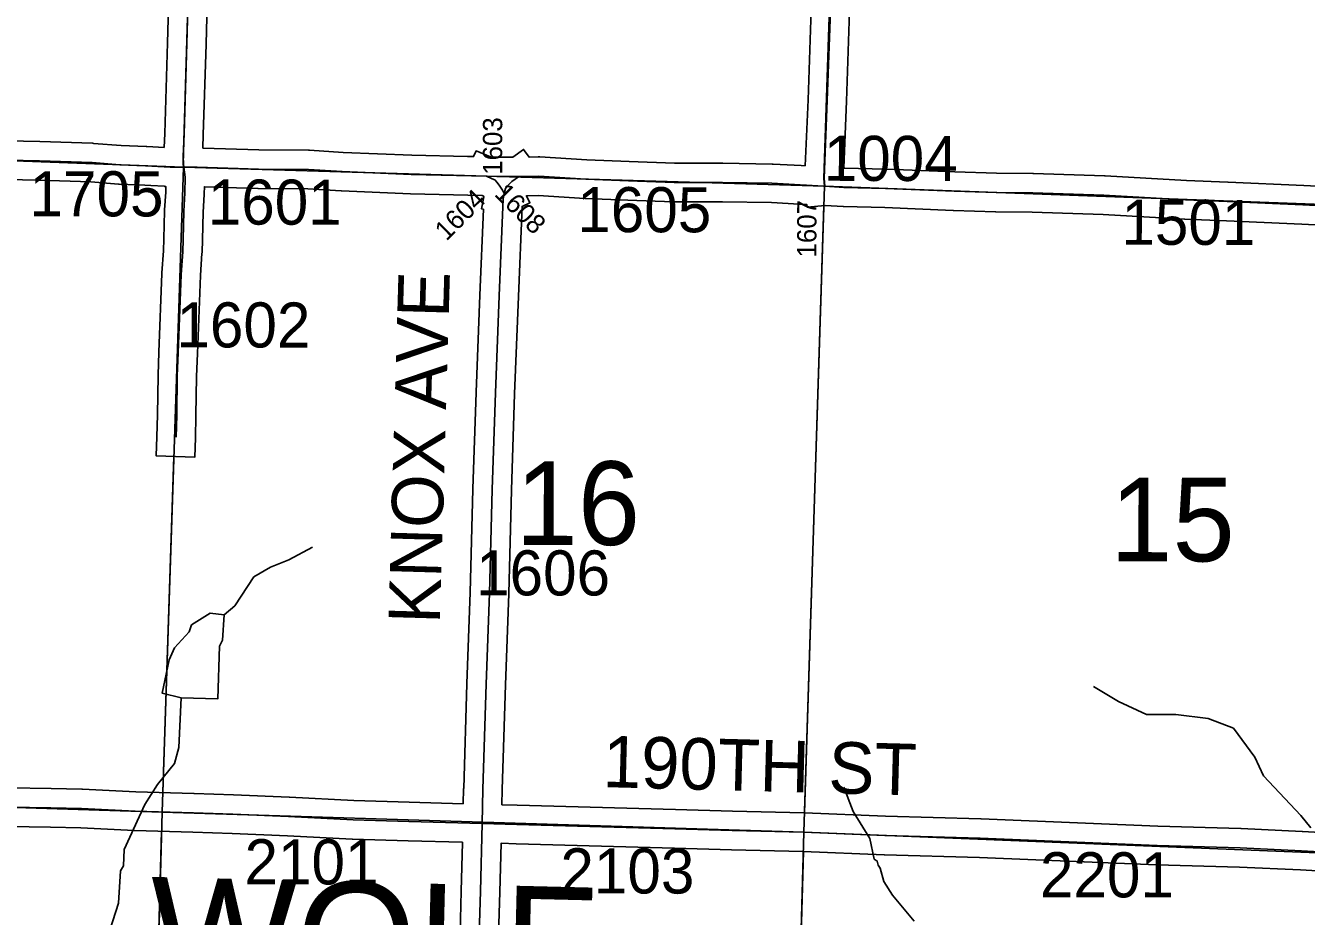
# Model space of a CAD drawing. Extents: x -157.2 to -99.3, y 12.2 to 46.2.
# Drawn here: x -126.999 to -125.008, y 31.29 to 32.674 of the extents above; entities that cross this region are included whole.
import ezdxf

# ---------------------------------------------------------------- set-up
doc = ezdxf.new("R2010")
doc.units = 0
for name, color, linetype in [('tdCoHydroRiver', 7, 'Continuous'), ('tdCoSecRdNmbr', 7, 'Continuous'), ('tdCoSecRdTxt', 7, 'Continuous'), ('tdCoSecRteBand', 7, 'Continuous'), ('tdCoSecRteCL', 7, 'Continuous'), ('tdCoSectLine', 7, 'Continuous'), ('tdCoSectLinePart', 7, 'Continuous'), ('tdCoSectNmbr', 7, 'Continuous'), ('tdCoSurfEarth', 7, 'Continuous'), ('tdCoSurfGravel', 7, 'Continuous'), ('tdCoTwpNameTxt', 7, 'Continuous')]:
    doc.layers.add(name, color=color, linetype=linetype)

msp = doc.modelspace()

# ---------------------------------------------------------------- linework, layer by layer
at = {"layer": 'tdCoHydroRiver'}
for points in [[(-126.6898, 31.7588), (-126.6736, 31.7726), (-126.6439, 31.8175), (-126.6182, 31.8325), (-126.5895, 31.8443), (-126.5526, 31.8638)], [(-126.767, 31.7074), (-126.7442, 31.732), (-126.7407, 31.743), (-126.7118, 31.7611), (-126.6898, 31.7588)], [(-126.7566, 31.6298), (-126.6998, 31.6282), (-126.6975, 31.7102), (-126.6925, 31.7195), (-126.6898, 31.7588)], [(-126.767, 31.7074), (-126.7754, 31.6887), (-126.7864, 31.637), (-126.7566, 31.6298)], [(-125.3391, 31.6472), (-125.3003, 31.624), (-125.2567, 31.6038), (-125.211, 31.604), (-125.1607, 31.5978), (-125.1217, 31.5825), (-125.0882, 31.5374), (-125.0749, 31.5086), (-125.0167, 31.4469), (-125.0015, 31.4276)], [(-126.8752, 30.7496), (-126.8709, 30.7858), (-126.8259, 30.8712), (-126.8171, 30.9025), (-126.828, 31.0165), (-126.8324, 31.0813), (-126.8365, 31.1051), (-126.8467, 31.1322), (-126.8464, 31.1448), (-126.8539, 31.1561), (-126.8684, 31.2023), (-126.8716, 31.256), (-126.8542, 31.3107), (-126.8512, 31.3611), (-126.8462, 31.3689), (-126.8455, 31.3941), (-126.8135, 31.4642), (-126.7936, 31.4952), (-126.7674, 31.5276), (-126.7604, 31.5526), (-126.7566, 31.6298)], [(-125.7271, 31.4911), (-125.7124, 31.4529), (-125.6868, 31.4111), (-125.6798, 31.3793), (-125.6752, 31.376), (-125.6738, 31.3697), (-125.6708, 31.3649), (-125.665, 31.3442), (-125.6514, 31.3233), (-125.6179, 31.2829)]]:
    msp.add_lwpolyline(points, dxfattribs=at)
at = {"layer": 'tdCoSecRteBand'}
for points in [[(-126.7832, 32.4848), (-126.7824, 32.5063), (-126.7782, 32.647), (-126.7735, 32.8144)], [(-126.7136, 32.8126), (-126.7182, 32.6453), (-126.7182, 32.6453), (-126.7182, 32.6452), (-126.7224, 32.5044), (-126.7224, 32.5043), (-126.7224, 32.5042), (-126.7232, 32.4839), (-126.7226, 32.4839), (-126.7226, 32.4837), (-126.6363, 32.4811), (-126.5588, 32.4803), (-126.5581, 32.4803), (-126.5574, 32.4803), (-126.5049, 32.4771), (-126.3985, 32.4728), (-126.3118, 32.4707), (-126.3023, 32.4705), (-126.2986, 32.4793), (-126.2762, 32.4699), (-126.2661, 32.4696), (-126.2619, 32.4697), (-126.2414, 32.4697), (-126.2247, 32.4816), (-126.2163, 32.4698), (-126.2019, 32.4699), (-126.2012, 32.4699), (-126.2003, 32.4699), (-126.1993, 32.4699), (-126.1263, 32.4655), (-126.0606, 32.4629), (-125.9902, 32.4603), (-125.9154, 32.4603), (-125.9151, 32.4603), (-125.9149, 32.4603), (-125.8382, 32.459), (-125.8376, 32.459), (-125.8371, 32.4589), (-125.7934, 32.4566), (-125.7933, 32.4566), (-125.7933, 32.4566), (-125.7869, 32.4562)], [(-125.7869, 32.4562), (-125.7827, 32.5589), (-125.778, 32.6983)], [(-125.718, 32.6963), (-125.7227, 32.5568), (-125.7227, 32.5567), (-125.7227, 32.5565), (-125.727, 32.4528), (-125.7259, 32.4527), (-125.6614, 32.4512), (-125.6611, 32.4512), (-125.6609, 32.4512), (-125.5547, 32.4467), (-125.49, 32.4447), (-125.4334, 32.4444), (-125.433, 32.4444), (-125.4325, 32.4444), (-125.3218, 32.4405), (-125.3214, 32.4405), (-125.3211, 32.4405), (-125.1948, 32.4332), (-125.1301, 32.4309), (-125.13, 32.4309), (-125.1299, 32.4309), (-125.0123, 32.4257), (-125.0123, 32.4257), (-125.0122, 32.4257), (-124.9386, 32.422)], [(-127.1537, 32.4977), (-126.9766, 32.4938), (-126.9764, 32.4938), (-126.9763, 32.4938), (-126.8944, 32.4912), (-126.8937, 32.4912), (-126.893, 32.4911), (-126.8502, 32.4878), (-126.811, 32.4863), (-126.8107, 32.4863), (-126.8105, 32.4862), (-126.8007, 32.4857), (-126.7832, 32.4848)], [(-126.3184, 31.4652), (-126.3179, 31.4887), (-126.3179, 31.4888), (-126.3178, 31.4889), (-126.3127, 31.6517), (-126.3127, 31.6517), (-126.3127, 31.6518), (-126.3077, 31.7934), (-126.3035, 31.9541), (-126.3035, 31.9542), (-126.3035, 31.9543), (-126.2986, 32.1042), (-126.2986, 32.1043), (-126.2986, 32.1044), (-126.2927, 32.2554), (-126.2927, 32.2554), (-126.2927, 32.2554), (-126.2872, 32.3887), (-126.2901, 32.3893), (-126.2865, 32.4081), (-126.2877, 32.4097), (-126.2889, 32.4102), (-126.4002, 32.4128), (-126.4005, 32.4128), (-126.4007, 32.4128), (-126.5076, 32.4172), (-126.5079, 32.4172), (-126.5081, 32.4172), (-126.5602, 32.4203), (-126.6372, 32.4211), (-126.6375, 32.4211), (-126.6378, 32.4211), (-126.7207, 32.4236), (-126.721, 32.4132), (-126.721, 32.4125), (-126.721, 32.4118), (-126.7229, 32.3841), (-126.7239, 32.3411), (-126.7239, 32.3411), (-126.7239, 32.3411), (-126.7244, 32.3218), (-126.7244, 32.3212), (-126.7245, 32.3205), (-126.7269, 32.2859), (-126.7316, 32.1647), (-126.7328, 32.129), (-126.7338, 32.0681), (-126.7338, 32.0679), (-126.7338, 32.0677), (-126.7348, 32.0337), (-126.7356, 32.0037), (-126.7956, 32.0054), (-126.7947, 32.0354), (-126.7938, 32.0693), (-126.7928, 32.1302), (-126.7928, 32.1305), (-126.7928, 32.1308), (-126.7915, 32.1668), (-126.7915, 32.1668), (-126.7915, 32.1669), (-126.7868, 32.2887), (-126.7868, 32.2892), (-126.7868, 32.2897), (-126.7844, 32.324), (-126.7839, 32.3425), (-126.7829, 32.3862), (-126.7829, 32.3869), (-126.7828, 32.3876), (-126.7809, 32.4152), (-126.7807, 32.4242), (-126.7829, 32.4243), (-126.7829, 32.4247), (-126.804, 32.4258), (-126.8135, 32.4263), (-126.8531, 32.4279), (-126.8537, 32.4279), (-126.8542, 32.4279), (-126.897, 32.4313), (-126.978, 32.4338), (-127.1552, 32.4377)], [(-124.9413, 32.3621), (-125.0151, 32.3657), (-125.1324, 32.3709), (-125.1973, 32.3733), (-125.1976, 32.3733), (-125.1979, 32.3733), (-125.3242, 32.3806), (-125.4342, 32.3844), (-125.4907, 32.3847), (-125.4911, 32.3847), (-125.4915, 32.3847), (-125.5567, 32.3868), (-125.5569, 32.3868), (-125.557, 32.3868), (-125.6631, 32.3912), (-125.7278, 32.3928), (-125.7283, 32.3928), (-125.7562, 32.3944), (-125.784, 32.3921), (-125.7843, 32.396), (-125.7882, 32.3962), (-125.7966, 32.3967), (-125.8397, 32.399), (-125.9156, 32.4003), (-125.9908, 32.4003), (-125.9913, 32.4003), (-125.9919, 32.4003), (-126.0628, 32.4029), (-126.0629, 32.4029), (-126.0629, 32.4029), (-126.129, 32.4055), (-126.1293, 32.4055), (-126.1296, 32.4055), (-126.202, 32.4099), (-126.2203, 32.4098), (-126.215, 32.3987), (-126.227, 32.393), (-126.2327, 32.253), (-126.2386, 32.1022), (-126.2436, 31.9524), (-126.2478, 31.7918), (-126.2478, 31.7916), (-126.2478, 31.7915), (-126.2527, 31.6497), (-126.2579, 31.4871), (-126.2584, 31.4637), (-126.2345, 31.463), (-126.2345, 31.463), (-126.2345, 31.463), (-125.9887, 31.4564), (-125.9886, 31.4564), (-125.9886, 31.4564), (-125.8999, 31.4536), (-125.7888, 31.4512), (-125.7885, 31.4512), (-125.7882, 31.4512), (-125.6622, 31.446), (-125.5142, 31.4418), (-125.5139, 31.4418), (-125.5137, 31.4418), (-125.3513, 31.4349), (-125.239, 31.4305), (-125.1101, 31.4265), (-125.1099, 31.4265), (-125.1097, 31.4265), (-125.0146, 31.4223), (-125.0144, 31.4223), (-125.0142, 31.4223), (-124.8554, 31.4132)], [(-127.0246, 31.4899), (-126.9589, 31.4887), (-126.9589, 31.4887), (-126.9588, 31.4887), (-126.911, 31.4877), (-126.9106, 31.4877), (-126.9101, 31.4877), (-126.8271, 31.4835), (-126.737, 31.481), (-126.7368, 31.481), (-126.7367, 31.481), (-126.6755, 31.4788), (-126.6755, 31.4788), (-126.6754, 31.4788), (-126.5889, 31.4753), (-126.5887, 31.4753), (-126.5885, 31.4753), (-126.4884, 31.4702), (-126.4023, 31.4675), (-126.3184, 31.4652)], [(-126.3235, 31.2641), (-126.3216, 31.3295), (-126.3198, 31.4052), (-126.3198, 31.4053), (-126.3199, 31.4053), (-126.4039, 31.4075), (-126.404, 31.4075), (-126.4041, 31.4075), (-126.4906, 31.4102), (-126.4909, 31.4102), (-126.4912, 31.4102), (-126.5914, 31.4154), (-126.6778, 31.4188), (-126.7387, 31.421), (-126.8291, 31.4235), (-126.8294, 31.4235), (-126.8298, 31.4235), (-126.9127, 31.4277), (-126.9601, 31.4287), (-127.0261, 31.4299)], [(-124.8585, 31.3533), (-125.0174, 31.3624), (-125.1122, 31.3666), (-125.241, 31.3705), (-125.2411, 31.3705), (-125.2412, 31.3705), (-125.3537, 31.3749), (-125.3537, 31.3749), (-125.3538, 31.3749), (-125.5161, 31.3818), (-125.6641, 31.386), (-125.6643, 31.386), (-125.6644, 31.386), (-125.7904, 31.3912), (-125.9014, 31.3937), (-125.9015, 31.3937), (-125.9016, 31.3937), (-125.9903, 31.3964), (-126.2361, 31.403), (-126.2598, 31.4037), (-126.2616, 31.328), (-126.2616, 31.3279), (-126.2616, 31.3278), (-126.2635, 31.2622)]]:
    msp.add_lwpolyline(points, dxfattribs=at)
at = {"layer": 'tdCoSecRteCL'}
for points in [[(-126.7528, 32.4541), (-126.7534, 32.4585), (-126.7537, 32.4713), (-126.7524, 32.5053), (-126.7482, 32.6461), (-126.7435, 32.8136), (-126.7379, 32.9766), (-126.7339, 33.1006), (-126.7329, 33.1606), (-126.7283, 33.2932), (-126.7265, 33.3482), (-126.7251, 33.4163), (-126.7239, 33.4565)], [(-125.7566, 32.4244), (-125.7566, 32.4247), (-125.7576, 32.4372), (-125.7527, 32.5578), (-125.748, 32.6974), (-125.747, 32.7294), (-125.7438, 32.8211), (-125.7411, 32.9077), (-125.7369, 33.0451), (-125.7357, 33.0761), (-125.7322, 33.2014), (-125.7302, 33.2436), (-125.728, 33.323), (-125.7253, 33.4036), (-125.7249, 33.4258)], [(-127.752, 32.4875), (-127.7324, 32.4865), (-127.6531, 32.4861), (-127.6007, 32.4858), (-127.4952, 32.4821), (-127.4446, 32.4803), (-127.4256, 32.4784), (-127.3844, 32.4754), (-127.3174, 32.4732), (-127.1546, 32.4677), (-126.9772, 32.4638), (-126.8953, 32.4612), (-126.8519, 32.4578), (-126.8121, 32.4563), (-126.8024, 32.4558), (-126.7739, 32.4542), (-126.7528, 32.4541)], [(-126.7648, 32.0346), (-126.7638, 32.0686), (-126.7628, 32.1297), (-126.7615, 32.1657), (-126.7569, 32.2876), (-126.7544, 32.3226), (-126.7539, 32.3418), (-126.7529, 32.3855), (-126.7509, 32.4138), (-126.7505, 32.4385), (-126.7528, 32.4541)], [(-126.7528, 32.4541), (-126.7318, 32.4539), (-126.6369, 32.4511), (-126.5591, 32.4503), (-126.5064, 32.4472), (-126.3995, 32.4428), (-126.2825, 32.44)], [(-126.2825, 32.44), (-126.2733, 32.4362), (-126.2696, 32.4342), (-126.2657, 32.4303), (-126.2615, 32.4248), (-126.2575, 32.4184), (-126.255, 32.413)], [(-126.2825, 32.44), (-126.2664, 32.4396), (-126.2318, 32.4398)], [(-126.255, 32.413), (-126.2546, 32.415), (-126.2528, 32.4211), (-126.2504, 32.4246), (-126.2432, 32.4317), (-126.2376, 32.4357), (-126.2318, 32.4398)], [(-126.2318, 32.4398), (-126.2011, 32.4399), (-126.1278, 32.4355), (-126.0618, 32.4329), (-125.9908, 32.4303), (-125.9154, 32.4303), (-125.8387, 32.429), (-125.795, 32.4266), (-125.7851, 32.4261), (-125.7585, 32.4245), (-125.7566, 32.4244)], [(-125.7566, 32.4244), (-125.7271, 32.4227), (-125.6621, 32.4212), (-125.5558, 32.4168), (-125.4905, 32.4147), (-125.4336, 32.4144), (-125.3228, 32.4105), (-125.1962, 32.4032), (-125.1312, 32.4009), (-125.0137, 32.3957), (-124.9398, 32.3921), (-124.8337, 32.3887), (-124.7561, 32.388)], [(-126.2891, 31.4345), (-126.2879, 31.488), (-126.2827, 31.6507), (-126.2778, 31.7925), (-126.2736, 31.9533), (-126.2686, 32.1033), (-126.2627, 32.2542), (-126.2565, 32.4049), (-126.255, 32.413)], [(-127.7811, 31.4838), (-127.7597, 31.4841), (-127.7042, 31.4816), (-127.6117, 31.4784), (-127.4968, 31.474), (-127.3767, 31.4705), (-127.304, 31.4698), (-127.2364, 31.4663), (-127.1363, 31.4651), (-127.0256, 31.4599), (-126.9595, 31.4587), (-126.9116, 31.4577), (-126.8283, 31.4535), (-126.7378, 31.451), (-126.6766, 31.4488), (-126.59, 31.4454), (-126.4897, 31.4402), (-126.4031, 31.4375), (-126.2891, 31.4345)], [(-126.3026, 30.9335), (-126.3012, 30.9982), (-126.2975, 31.1597), (-126.2935, 31.2631), (-126.2916, 31.3287), (-126.2891, 31.4345)], [(-126.2891, 31.4345), (-126.2353, 31.433), (-125.9895, 31.4264), (-125.9007, 31.4237), (-125.7895, 31.4212), (-125.6632, 31.416), (-125.515, 31.4118), (-125.3525, 31.4049), (-125.24, 31.4005), (-125.1111, 31.3965), (-125.0159, 31.3923), (-124.8568, 31.3832), (-124.821, 31.3818), (-124.8196, 31.3817), (-124.8018, 31.382), (-124.7944, 31.3825), (-124.7905, 31.3837), (-124.7851, 31.3862)]]:
    msp.add_lwpolyline(points, dxfattribs=at)
at = {"layer": 'tdCoSectLine'}
for points in [[(-126.7531, 32.4541), (-126.7538, 32.4591), (-126.7243, 33.4565)], [(-125.7569, 32.4244), (-125.7579, 32.4363), (-125.7253, 33.4258)], [(-127.7524, 32.4875), (-127.5411, 32.4837), (-126.7531, 32.4541)], [(-126.7865, 31.4523), (-126.7531, 32.4541)], [(-126.7531, 32.4541), (-125.7569, 32.4244)], [(-125.7891, 31.4212), (-125.7569, 32.4244)], [(-125.7569, 32.4244), (-124.7565, 32.388)], [(-127.7814, 31.4838), (-126.7865, 31.4523)], [(-126.8134, 30.4505), (-126.7865, 31.4523)], [(-126.7865, 31.4523), (-125.7891, 31.4212)], [(-125.8166, 30.4188), (-125.7891, 31.4212)], [(-125.7891, 31.4212), (-124.7855, 31.3805)]]:
    msp.add_lwpolyline(points, dxfattribs=at)
at = {"layer": 'tdCoSectLinePart'}
for points in [[(-125.7881, 31.4511), (-125.7579, 32.3944)], [(-126.7855, 31.4827), (-126.7681, 32.0046)], [(-126.7992, 30.9813), (-126.7873, 31.4227)], [(-125.802, 30.9492), (-125.7899, 31.3912)]]:
    msp.add_lwpolyline(points, dxfattribs=at)
at = {"layer": 'tdCoSurfEarth'}
for points in [[(-127.6531, 32.4861), (-127.6007, 32.4858), (-127.4952, 32.4821), (-127.4446, 32.4803), (-127.4256, 32.4784), (-127.3844, 32.4754), (-127.3174, 32.4732), (-127.1546, 32.4677), (-126.9772, 32.4638), (-126.8953, 32.4612), (-126.8519, 32.4578), (-126.8121, 32.4563), (-126.8024, 32.4558)], [(-126.7648, 32.0346), (-126.7638, 32.0686), (-126.7628, 32.1297), (-126.7615, 32.1657), (-126.7569, 32.2876), (-126.7544, 32.3226), (-126.7539, 32.3418), (-126.7529, 32.3855), (-126.7509, 32.4138), (-126.7505, 32.4385), (-126.7528, 32.4541)]]:
    msp.add_lwpolyline(points, dxfattribs=at)
at = {"layer": 'tdCoSurfGravel'}
for p, q in [((-125.7851, 32.4261), (-125.7585, 32.4245)), ((-125.7566, 32.4244), (-125.7566, 32.4247))]:
    msp.add_line(p, q, dxfattribs=at)
for points in [[(-126.7528, 32.4541), (-126.7528, 32.4541), (-126.7534, 32.4585), (-126.7537, 32.4713), (-126.7524, 32.5053), (-126.7482, 32.6461), (-126.7435, 32.8136)], [(-125.7566, 32.4247), (-125.7576, 32.4372), (-125.7527, 32.5578), (-125.748, 32.6974)], [(-126.8024, 32.4558), (-126.7739, 32.4542), (-126.7528, 32.4541), (-126.7318, 32.4539), (-126.6369, 32.4511), (-126.5591, 32.4503), (-126.5064, 32.4472), (-126.3995, 32.4428), (-126.2825, 32.44), (-126.2664, 32.4396), (-126.2318, 32.4398), (-126.2011, 32.4399), (-126.1278, 32.4355), (-126.0618, 32.4329), (-125.9908, 32.4303), (-125.9154, 32.4303), (-125.8387, 32.429), (-125.795, 32.4266), (-125.7851, 32.4261)], [(-126.2825, 32.44), (-126.2733, 32.4362), (-126.2696, 32.4342), (-126.2657, 32.4303), (-126.2615, 32.4248), (-126.2575, 32.4184), (-126.255, 32.413)], [(-126.255, 32.413), (-126.2546, 32.415), (-126.2528, 32.4211), (-126.2504, 32.4246), (-126.2432, 32.4317), (-126.2376, 32.4357), (-126.2318, 32.4398)], [(-125.7585, 32.4245), (-125.7566, 32.4244), (-125.7271, 32.4227), (-125.6621, 32.4212), (-125.5558, 32.4168), (-125.4905, 32.4147), (-125.4336, 32.4144), (-125.3228, 32.4105), (-125.1962, 32.4032), (-125.1312, 32.4009), (-125.0137, 32.3957), (-124.9398, 32.3921)], [(-126.2935, 31.2631), (-126.2916, 31.3287), (-126.2891, 31.4345), (-126.2879, 31.488), (-126.2827, 31.6507), (-126.2778, 31.7925), (-126.2736, 31.9533), (-126.2686, 32.1033), (-126.2627, 32.2542), (-126.2565, 32.4049), (-126.255, 32.413)], [(-127.0256, 31.4599), (-126.9595, 31.4587), (-126.9116, 31.4577), (-126.8283, 31.4535), (-126.7378, 31.451), (-126.6766, 31.4488), (-126.59, 31.4454), (-126.4897, 31.4402), (-126.4031, 31.4375), (-126.2891, 31.4345), (-126.2353, 31.433), (-125.9895, 31.4264), (-125.9007, 31.4237), (-125.7895, 31.4212), (-125.6632, 31.416), (-125.515, 31.4118), (-125.3525, 31.4049), (-125.24, 31.4005), (-125.1111, 31.3965), (-125.0159, 31.3923), (-124.8568, 31.3832)]]:
    msp.add_lwpolyline(points, dxfattribs=at)

# ---------------------------------------------------------------- texts
at = {"layer": 'tdCoSecRdNmbr'}
for s, height, rotation, p in [('1603', 0.03, 89.9049, (-126.258, 32.4423)), ('1004', 0.07, 359.9036, (-125.7584, 32.4329)), ('1705', 0.07, 359.9027, (-126.9926, 32.3779)), ('1601', 0.07, 359.9029, (-126.7156, 32.365)), ('1608', 0.03, 314.9037, (-126.2716, 32.4109)), ('1605', 0.07, 359.9034, (-126.1413, 32.3532)), ('1604', 0.03, 44.9043, (-126.3446, 32.3384)), ('1501', 0.07, 359.904, (-125.2958, 32.3336)), ('1607', 0.03, 89.9052, (-125.7697, 32.3138)), ('1602', 0.07, 359.9029, (-126.7643, 32.1742)), ('1606', 0.07, 359.9033, (-126.2986, 31.789)), ('2101', 0.07, 359.903, (-126.6585, 31.3401)), ('2103', 0.07, 359.9034, (-126.1676, 31.326)), ('2201', 0.07, 359.904, (-125.4224, 31.32))]:
    msp.add_text(s, height=height, rotation=rotation, dxfattribs=at).set_placement(p)
at = {"layer": 'tdCoSecRdTxt'}
for s, rotation, p in [('KNOX AVE', 88.3444, (-126.3549, 31.7441)), ('190TH ST', 358.4703, (-126.1024, 31.4911))]:
    msp.add_text(s, height=0.08, rotation=rotation, dxfattribs=at).set_placement(p)
at = {"layer": 'tdCoSectNmbr'}
for s, rotation, p in [('16', 359.9033, (-126.2371, 31.8674)), ('15', 359.904, (-125.313, 31.842))]:
    msp.add_text(s, height=0.13, rotation=rotation, dxfattribs=at).set_placement(p)
at = {"layer": 'tdCoTwpNameTxt'}
msp.add_text('WOLF', height=0.18, rotation=358.6034, dxfattribs=at).set_placement((-126.8076, 31.1717))

doc.saveas('drawing.dxf')
